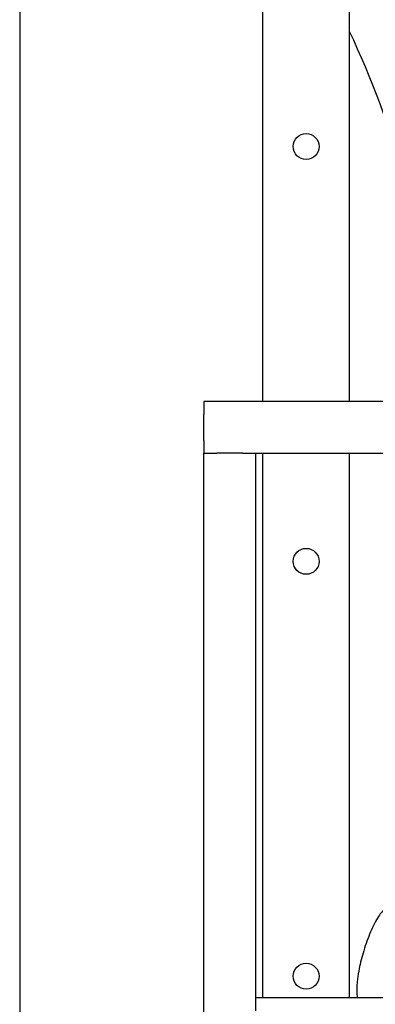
# Model space of a CAD drawing. Header units: inches. Extents: x 36 to 1719, y -84 to 1122.
# Tile 384 of 571: x 1036 to 1046, y 374 to 402. Entities that reach past the tile are written whole.
import ezdxf

# ---------------------------------------------------------------- set-up
doc = ezdxf.new("R2010")
doc.units = ezdxf.units.IN
doc.header["$LTSCALE"] = 48
doc.header["$MEASUREMENT"] = 0
doc.layers.add('Visible (ANSI)', color=7, linetype='Continuous', lineweight=30)

msp = doc.modelspace()

# ---------------------------------------------------------------- linework, layer by layer
at = {"layer": 'Visible (ANSI)'}
for p, q in [((1042.95768, 391.29627), (1042.95768, 427.48561)), ((1045.45768, 427.48561), (1045.45768, 391.29627)), ((1035.91768, 415.42127), (1035.91768, 252.55527)), ((1080.74768, 391.29627), (1041.24768, 391.29627)), ((1041.24768, 391.29627), (1041.24768, 390.92127)), ((1041.24768, 390.17127), (1041.24768, 390.92127)), ((1041.24768, 390.17127), (1041.24768, 389.79627)), ((1041.24768, 354.04627), (1041.24768, 389.79627)), ((1041.24768, 389.79627), (1041.62268, 389.79627)), ((1042.37268, 389.79627), (1041.62268, 389.79627)), ((1042.37268, 389.79627), (1042.74768, 389.79627)), ((1042.74768, 374.04627), (1042.74768, 389.79627)), ((1042.74768, 389.79627), (1079.24768, 389.79627)), ((1042.95768, 374.04627), (1042.95768, 389.79627)), ((1045.45768, 389.79627), (1045.45768, 374.04627)), ((1079.24768, 374.04627), (1042.74768, 374.04627)), ((1042.74768, 373.67127), (1042.74768, 374.04627))]:
    msp.add_line(p, q, dxfattribs=at)
for centre in [(1044.20768, 398.67127), (1044.20768, 398.67127), (1044.20768, 386.67127), (1044.20768, 386.67127), (1044.20768, 374.67127), (1044.20768, 374.67127)]:
    msp.add_circle(centre, 0.375, dxfattribs=at)
for points, knots in [([(1045.45768, 402.00615), (1046.08479, 400.67419), (1046.63429, 399.20998), (1047.45384, 396.4336), (1047.75889, 395.16061), (1048.00687, 393.84638)], [0.815454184, 0.815454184, 0.815454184, 0.815454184, 1.037487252, 1.037487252, 1.209951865, 1.209951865, 1.209951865, 1.209951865]), ([(1046.51284, 376.63461), (1046.5015, 376.62715), (1046.48992, 376.61843), (1046.41533, 376.55568), (1046.34708, 376.46912), (1046.19911, 376.22759), (1046.11985, 376.0675), (1045.97525, 375.71613), (1045.91014, 375.5301), (1045.80431, 375.16559), (1045.76245, 374.99118), (1045.71142, 374.71198), (1045.69621, 374.60523), (1045.68149, 374.45193), (1045.67799, 374.40108), (1045.67461, 374.31489), (1045.6741, 374.27872), (1045.67507, 374.20675), (1045.67671, 374.17131), (1045.6822, 374.10524), (1045.68601, 374.07463), (1045.69086, 374.04627)], [1.03686631, 1.03686631, 1.03686631, 1.03686631, 1.317551, 1.317551, 2.81127094, 2.81127094, 4.47306476, 4.47306476, 6.00864595, 6.00864595, 7.37201319, 7.37201319, 8.26492613, 8.26492613, 8.7344007, 8.7344007, 9.09851261, 9.09851261, 9.49283005, 9.49283005, 9.88079287, 9.88079287, 9.88079287, 9.88079287])]:
    msp.add_open_spline(points, degree=3, knots=knots, dxfattribs=at)

doc.saveas('drawing.dxf')
